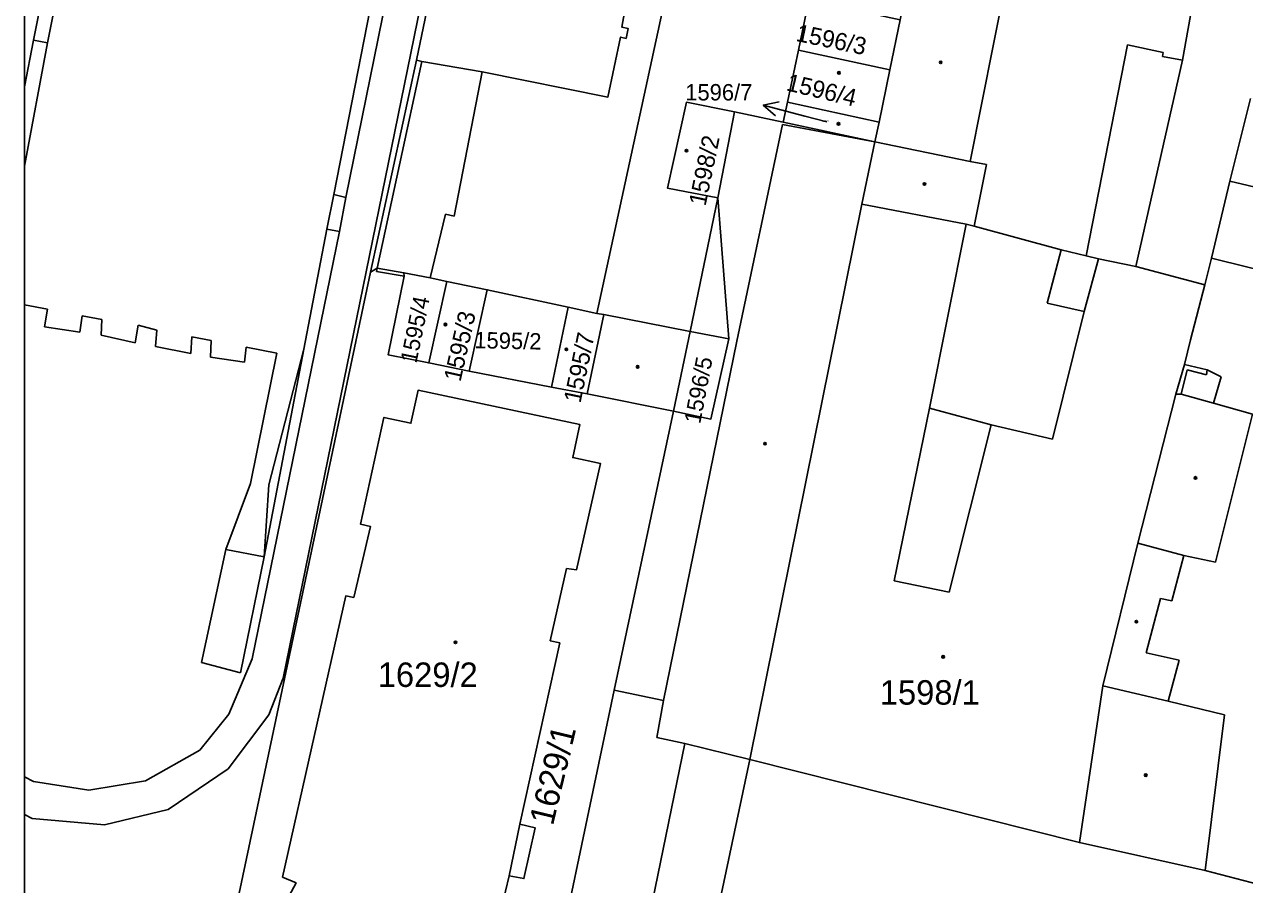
# Model space of a CAD drawing. Extents: x -598934 to -598196, y -1162208 to -1161502.
# Drawn here: x -598932 to -598847.2, y -1161611.7 to -1161551.9 of the extents above; entities that cross this region are included whole.
import ezdxf

# ---------------------------------------------------------------- set-up
doc = ezdxf.new("R2010")
doc.units = 0
for name, color, linetype in [('KN_CAR_KR', 7, 'Continuous'), ('KN_KULTURY', 7, 'Continuous'), ('KN_PARC_CIS_POM', 7, 'Continuous'), ('KN_PARC_CIS_POZ', 7, 'Continuous'), ('KN_PARC_CIS_STAV', 7, 'Continuous'), ('KN_PARC_PLOCHA', 7, 'Continuous'), ('PARC_C_SIPKA', 7, 'Continuous'), ('parcely_l', 7, 'Continuous')]:
    doc.layers.add(name, color=color, linetype=linetype)

msp = doc.modelspace()

# ---------------------------------------------------------------- linework, layer by layer
at = {"layer": 'KN_CAR_KR'}
for points in [[(-598904.84, -1161534.64), (-598910.52, -1161563.67)], [(-598903.75, -1161534.68), (-598909.68, -1161563.88)], [(-598914.03, -1161597.3), (-598901.38, -1161535.33)], [(-598851.54, -1161554.33), (-598849.56, -1161543.31)], [(-598863.86, -1161549.13), (-598866.29, -1161561.39)], [(-598931.38, -1161552.94), (-598930.78, -1161549.91)], [(-598930.4, -1161553.13), (-598929.8, -1161550.11)], [(-598932.017, -1161556.189), (-598931.38, -1161552.94)], [(-598930.4, -1161553.13), (-598931.38, -1161552.94)], [(-598932.017, -1161561.702), (-598930.4, -1161553.13)], [(-598855.36, -1161553.27), (-598858.23, -1161567.94)], [(-598852.87, -1161553.81), (-598855.36, -1161553.27)], [(-598852.92, -1161554.08), (-598852.87, -1161553.81)], [(-598907.51, -1161568.8), (-598904.39, -1161554.44)], [(-598854.78, -1161568.68), (-598851.54, -1161554.33)], [(-598851.54, -1161554.33), (-598852.92, -1161554.08)], [(-598900.2, -1161555.16), (-598902.15, -1161565.18)], [(-598846.8, -1161557.01), (-598848.24, -1161562.76)], [(-598882.51, -1161573.88), (-598879.34, -1161558.81)], [(-598879.34, -1161558.81), (-598872.91, -1161560.01)], [(-598873.81, -1161564.36), (-598872.91, -1161560.01)], [(-598866.29, -1161561.39), (-598872.91, -1161560.01)], [(-598866.29, -1161561.39), (-598865.15, -1161561.59)], [(-598865.15, -1161561.59), (-598866.02, -1161565.87)], [(-598849.51, -1161568.11), (-598848.24, -1161562.76)], [(-598848.24, -1161562.76), (-598843.16, -1161563.95)], [(-598910.52, -1161563.67), (-598911, -1161566.09)], [(-598910.52, -1161563.67), (-598909.68, -1161563.88)], [(-598909.68, -1161563.88), (-598910.12, -1161566.25)], [(-598881.6, -1161602.96), (-598873.81, -1161564.36)], [(-598873.81, -1161564.36), (-598866.56, -1161565.74)], [(-598902.76, -1161565.04), (-598903.82, -1161569.46)], [(-598902.15, -1161565.18), (-598902.76, -1161565.04)], [(-598866.56, -1161565.74), (-598869.12, -1161578.54)], [(-598866.02, -1161565.87), (-598866.56, -1161565.74)], [(-598910.12, -1161566.25), (-598916.18, -1161595.96)], [(-598911, -1161566.09), (-598912.59, -1161574.44)], [(-598910.12, -1161566.25), (-598911, -1161566.09)], [(-598859.97, -1161567.52), (-598866.02, -1161565.87)], [(-598860.94, -1161571.24), (-598859.97, -1161567.52)], [(-598858.23, -1161567.94), (-598859.97, -1161567.52)], [(-598858.38, -1161571.81), (-598857.38, -1161568.16)], [(-598857.38, -1161568.16), (-598858.23, -1161567.94)], [(-598857.38, -1161568.16), (-598854.78, -1161568.68)], [(-598849.51, -1161568.11), (-598849.98, -1161569.95)], [(-598844.46, -1161569.35), (-598849.51, -1161568.11)], [(-598907.54, -1161569.03), (-598907.51, -1161568.8)], [(-598905.62, -1161569.36), (-598907.54, -1161569.03)], [(-598854.78, -1161568.68), (-598849.98, -1161569.95)], [(-598849.98, -1161569.95), (-598850.97, -1161573.77)], [(-598930.42, -1161571.64), (-598932.017, -1161571.336)], [(-598930.61, -1161572.88), (-598930.42, -1161571.64)], [(-598858.38, -1161571.81), (-598860.94, -1161571.24)], [(-598928, -1161572.11), (-598928.16, -1161573.25)], [(-598926.63, -1161572.37), (-598928, -1161572.11)], [(-598926.68, -1161573.46), (-598926.63, -1161572.37)], [(-598891.76, -1161572.02), (-598885.75, -1161573.2)], [(-598860.56, -1161580.69), (-598858.38, -1161571.81)], [(-598928.16, -1161573.25), (-598930.61, -1161572.88)], [(-598924.1, -1161572.76), (-598924.32, -1161573.99)], [(-598922.81, -1161573.1), (-598924.1, -1161572.76)], [(-598922.9, -1161574.25), (-598922.81, -1161573.1)], [(-598883.07, -1161573.72), (-598885.75, -1161573.2)], [(-598924.32, -1161573.99), (-598926.68, -1161573.46)], [(-598920.46, -1161574.72), (-598922.9, -1161574.25)], [(-598920.37, -1161573.57), (-598920.46, -1161574.72)], [(-598919.04, -1161573.83), (-598920.37, -1161573.57)], [(-598919.09, -1161574.99), (-598919.04, -1161573.83)], [(-598887.6, -1161598.85), (-598882.51, -1161573.88)], [(-598850.97, -1161573.77), (-598851.4, -1161575.5)], [(-598916.73, -1161575.34), (-598919.09, -1161574.99)], [(-598916.6, -1161574.29), (-598916.73, -1161575.34)], [(-598914.48, -1161574.7), (-598916.6, -1161574.29)], [(-598916.3, -1161583.77), (-598914.48, -1161574.7)], [(-598912.59, -1161574.44), (-598915.36, -1161588.86)], [(-598912.59, -1161574.44), (-598915.02, -1161583.85)], [(-598851.4, -1161575.5), (-598851.99, -1161577.55)], [(-598851.63, -1161577.55), (-598851.2, -1161575.87)], [(-598849.81, -1161575.87), (-598851.4, -1161575.5)], [(-598851.2, -1161575.87), (-598849.87, -1161576.21)], [(-598849.87, -1161576.21), (-598849.81, -1161575.87)], [(-598849.81, -1161575.87), (-598848.85, -1161576.36)], [(-598848.85, -1161576.36), (-598849.37, -1161578.19)], [(-598851.99, -1161577.55), (-598854.63, -1161587.92)], [(-598851.99, -1161577.55), (-598851.63, -1161577.55)], [(-598851.63, -1161577.55), (-598849.37, -1161578.19)], [(-598846.68, -1161578.95), (-598849.37, -1161578.19)], [(-598869.12, -1161578.54), (-598871.58, -1161590.53)], [(-598869.12, -1161578.54), (-598864.83, -1161579.7)], [(-598846.68, -1161578.95), (-598849.25, -1161589.24)], [(-598867.76, -1161591.31), (-598864.83, -1161579.7)], [(-598864.83, -1161579.7), (-598860.56, -1161580.69)], [(-598918.02, -1161588.36), (-598916.3, -1161583.77)], [(-598915.02, -1161583.85), (-598915.36, -1161588.86)], [(-598919.71, -1161596.22), (-598918.02, -1161588.36)], [(-598915.36, -1161588.86), (-598918.02, -1161588.36)], [(-598854.63, -1161587.92), (-598857.08, -1161597.83)], [(-598854.63, -1161587.92), (-598851.44, -1161588.77)], [(-598915.36, -1161588.86), (-598917, -1161596.92)], [(-598851.44, -1161588.77), (-598852.27, -1161591.92)], [(-598849.25, -1161589.24), (-598851.44, -1161588.77)], [(-598871.58, -1161590.53), (-598867.76, -1161591.31)], [(-598853.06, -1161591.76), (-598854.05, -1161595.55)], [(-598852.27, -1161591.92), (-598853.06, -1161591.76)], [(-598917, -1161596.92), (-598919.71, -1161596.22)], [(-598917.8, -1161599.8), (-598916.18, -1161595.96)], [(-598854.05, -1161595.55), (-598851.77, -1161596.05)], [(-598851.77, -1161596.05), (-598852.54, -1161598.9)], [(-598915.02, -1161599.84), (-598914.03, -1161597.3)], [(-598858.7, -1161608.73), (-598857.08, -1161597.83)], [(-598857.08, -1161597.83), (-598852.54, -1161598.9)], [(-598891.02, -1161598.13), (-598887.6, -1161598.85)], [(-598888.06, -1161601.42), (-598887.6, -1161598.85)], [(-598852.54, -1161598.9), (-598848.61, -1161599.84)], [(-598919.82, -1161602.3), (-598917.8, -1161599.8)], [(-598915.02, -1161599.84), (-598917.85, -1161603.61)], [(-598849.97, -1161610.68), (-598848.61, -1161599.84)], [(-598886.11, -1161601.84), (-598890.79, -1161624.66)], [(-598886.11, -1161601.84), (-598888.06, -1161601.42)], [(-598881.6, -1161602.96), (-598886.11, -1161601.84)], [(-598923.6, -1161604.43), (-598919.82, -1161602.3)], [(-598922.02, -1161606.44), (-598917.85, -1161603.61)], [(-598932.017, -1161604.151), (-598931.39, -1161604.48)], [(-598931.39, -1161604.48), (-598927.54, -1161605.09)], [(-598927.54, -1161605.09), (-598923.6, -1161604.43)], [(-598922.02, -1161606.44), (-598926.45, -1161607.5)], [(-598931.48, -1161607.05), (-598932.017, -1161606.788)], [(-598926.45, -1161607.5), (-598931.48, -1161607.05)], [(-598897.59, -1161607.46), (-598898.32, -1161611.04)]]:
    msp.add_lwpolyline(points, dxfattribs=at)
at = {"layer": 'KN_KULTURY'}
for centre, radius in [((-598868.34, -1161554.49), 0.09), ((-598868.34, -1161554.49), 0.0398), ((-598875.41, -1161555.22), 0.09), ((-598875.41, -1161555.22), 0.0398), ((-598875.44, -1161558.76), 0.09), ((-598875.44, -1161558.76), 0.0398), ((-598886, -1161560.63), 0.09), ((-598886, -1161560.63), 0.0398), ((-598869.47, -1161562.95), 0.09), ((-598869.47, -1161562.95), 0.0398), ((-598902.76, -1161572.72), 0.09), ((-598902.76, -1161572.72), 0.0398), ((-598894.35, -1161574.44), 0.09), ((-598894.35, -1161574.44), 0.0398), ((-598889.4, -1161575.66), 0.09), ((-598889.4, -1161575.66), 0.0398), ((-598880.55, -1161581), 0.09), ((-598880.55, -1161581), 0.0398), ((-598850.63, -1161583.38), 0.09), ((-598850.63, -1161583.38), 0.0398), ((-598854.74, -1161593.37), 0.09), ((-598854.74, -1161593.37), 0.0398), ((-598902.06, -1161594.81), 0.09), ((-598902.06, -1161594.81), 0.0398), ((-598868.17, -1161595.82), 0.09), ((-598868.17, -1161595.82), 0.0398), ((-598854.09, -1161604.04), 0.09), ((-598854.09, -1161604.04), 0.0398)]:
    msp.add_circle(centre, radius, dxfattribs=at)
at = {"layer": 'KN_PARC_PLOCHA'}
for points in [[(-598896.44, -1161623.85), (-598891.02, -1161598.13), (-598886.91, -1161578.75), (-598884.31, -1161579.29), (-598883.07, -1161573.72), (-598883.82, -1161563.92), (-598882.67, -1161557.94), (-598879.28, -1161558.65), (-598872.91, -1161560.01), (-598872.62, -1161558.64), (-598871.88, -1161555.02), (-598871.16, -1161551.54), (-598870.44, -1161548.05), (-598870.35, -1161547.54), (-598869.03, -1161540.86), (-598868.44, -1161538.47), (-598866.48, -1161529.54), (-598865.45, -1161525.39), (-598864.6, -1161523.13), (-598862.41, -1161516.47), (-598861.56, -1161513.36), (-598858.65, -1161508.79), (-598841.62, -1161523.63)], [(-598932.017, -1161671.761), (-598932.017, -1161526.318), (-598929.57, -1161514.43), (-598929.5, -1161513.96), (-598928.84, -1161514.09), (-598928.32, -1161514.19), (-598924.03, -1161515.01), (-598913.6, -1161516.99), (-598897.56, -1161520.01), (-598897.68, -1161520.26), (-598904.76, -1161554.35), (-598907.97, -1161569.08), (-598917.18, -1161612.69)], [(-598885.12, -1161539.11), (-598892.23, -1161571.95), (-598894.23, -1161571.52), (-598899.85, -1161570.3), (-598902.67, -1161569.72), (-598903.82, -1161569.46), (-598905.64, -1161569.12), (-598907.51, -1161568.8), (-598907.97, -1161569.08), (-598904.76, -1161554.35), (-598904.39, -1161554.44), (-598900.2, -1161555.16), (-598891.46, -1161556.91), (-598890.59, -1161552.73), (-598890.2, -1161552.83), (-598890.06, -1161552.13), (-598890.5, -1161552.04), (-598889.88, -1161548.49)], [(-598877.5, -1161550.18), (-598878.23, -1161553.65), (-598878.99, -1161557.27), (-598879.28, -1161558.65), (-598882.67, -1161557.94), (-598886.01, -1161557.26), (-598887.32, -1161563.24), (-598883.82, -1161563.92), (-598885.75, -1161573.2), (-598886.91, -1161578.75), (-598892.9, -1161577.54), (-598891.76, -1161572.02), (-598892.23, -1161571.95), (-598885.12, -1161539.11)], [(-598917.18, -1161612.69), (-598907.97, -1161569.08), (-598907.51, -1161568.8), (-598905.64, -1161569.12), (-598905.62, -1161569.36), (-598906.73, -1161574.83), (-598903.92, -1161575.39), (-598901.1, -1161575.95), (-598895.38, -1161577.06), (-598892.9, -1161577.54), (-598886.91, -1161578.75), (-598891.02, -1161598.13), (-598896.44, -1161623.85)], [(-598914.54, -1161614.14), (-598913.14, -1161611.53), (-598914.08, -1161611.13), (-598909.68, -1161591.58), (-598909.13, -1161591.69), (-598907.97, -1161586.75), (-598908.67, -1161586.59), (-598907.03, -1161579.17), (-598905.16, -1161579.58), (-598904.66, -1161577.29), (-598893.42, -1161579.66), (-598893.91, -1161581.97), (-598891.98, -1161582.38), (-598893.65, -1161589.78), (-598894.34, -1161589.68), (-598895.47, -1161594.7), (-598894.81, -1161594.85), (-598897.59, -1161607.46), (-598896.51, -1161607.71), (-598897.3, -1161611.23), (-598898.32, -1161611.04), (-598899.1, -1161614.24)], [(-598899.1, -1161614.24), (-598898.32, -1161611.04), (-598897.3, -1161611.23), (-598896.51, -1161607.71), (-598897.59, -1161607.46), (-598894.81, -1161594.85), (-598895.47, -1161594.7), (-598894.34, -1161589.68), (-598893.65, -1161589.78), (-598891.98, -1161582.38), (-598893.91, -1161581.97), (-598893.42, -1161579.66), (-598904.66, -1161577.29), (-598905.16, -1161579.58), (-598907.03, -1161579.17), (-598908.67, -1161586.59), (-598907.97, -1161586.75), (-598909.13, -1161591.69), (-598909.68, -1161591.58), (-598914.08, -1161611.13), (-598913.14, -1161611.53), (-598914.54, -1161614.14)], [(-598841.96, -1161612.75), (-598849.97, -1161610.68), (-598858.7, -1161608.73), (-598881.6, -1161602.96), (-598887.35, -1161630.07)]]:
    msp.add_lwpolyline(points, dxfattribs=at)
for points in [[(-598904.76, -1161554.35), (-598897.68, -1161520.26), (-598897.56, -1161520.01), (-598897.49, -1161519.54), (-598897.03, -1161519.69), (-598891.9, -1161520.69), (-598893.01, -1161525.66), (-598892.57, -1161525.71), (-598893.84, -1161531.36), (-598894.3, -1161531.22), (-598896.78, -1161542.75), (-598896.04, -1161543.25), (-598895.65, -1161544.07), (-598895.57, -1161544.94), (-598896.09, -1161545.95), (-598896.33, -1161547.11), (-598889.88, -1161548.49), (-598890.5, -1161552.04), (-598890.06, -1161552.13), (-598890.2, -1161552.83), (-598890.59, -1161552.73), (-598891.46, -1161556.91), (-598900.2, -1161555.16), (-598904.39, -1161554.44)], [(-598871.16, -1161551.54), (-598871.88, -1161555.02), (-598878.23, -1161553.65), (-598877.5, -1161550.18)], [(-598871.88, -1161555.02), (-598872.62, -1161558.64), (-598878.99, -1161557.27), (-598878.23, -1161553.65)], [(-598882.67, -1161557.94), (-598883.82, -1161563.92), (-598887.32, -1161563.24), (-598886.01, -1161557.26)], [(-598872.62, -1161558.64), (-598872.91, -1161560.01), (-598879.28, -1161558.65), (-598878.99, -1161557.27)], [(-598886.91, -1161578.75), (-598885.75, -1161573.2), (-598883.82, -1161563.92), (-598883.07, -1161573.72), (-598884.31, -1161579.29)], [(-598902.67, -1161569.72), (-598903.92, -1161575.39), (-598906.73, -1161574.83), (-598905.62, -1161569.36), (-598905.64, -1161569.12), (-598903.82, -1161569.46)], [(-598899.85, -1161570.3), (-598901.1, -1161575.95), (-598903.92, -1161575.39), (-598902.67, -1161569.72)], [(-598894.23, -1161571.52), (-598895.38, -1161577.06), (-598901.1, -1161575.95), (-598899.85, -1161570.3)], [(-598892.23, -1161571.95), (-598891.76, -1161572.02), (-598892.9, -1161577.54), (-598895.38, -1161577.06), (-598894.23, -1161571.52)], [(-598841.96, -1161612.75), (-598877.29, -1161635.33), (-598887.35, -1161630.07), (-598881.6, -1161602.96), (-598858.7, -1161608.73), (-598849.97, -1161610.68)]]:
    msp.add_lwpolyline(points, close=True, dxfattribs=at)
at = {"layer": 'PARC_C_SIPKA'}
for points in [[(-598879.831, -1161558.203), (-598880.671, -1161557.464), (-598879.576, -1161557.236)], [(-598876.26, -1161558.63), (-598877.77, -1161558.23), (-598880.671, -1161557.464)]]:
    msp.add_lwpolyline(points, dxfattribs=at)
at = {"layer": 'parcely_l'}
for points in [[(-598880.21, -1161516.09), (-598880.99, -1161519.6), (-598882.6, -1161527.74), (-598884.7, -1161537.48), (-598885.12, -1161539.11), (-598892.23, -1161571.95)], [(-598897.49, -1161519.54), (-598897.03, -1161519.69), (-598891.9, -1161520.69), (-598893.01, -1161525.66), (-598892.57, -1161525.71), (-598893.84, -1161531.36), (-598894.3, -1161531.22), (-598896.78, -1161542.75), (-598896.04, -1161543.25), (-598895.65, -1161544.07), (-598895.57, -1161544.94), (-598896.09, -1161545.95), (-598896.33, -1161547.11), (-598889.88, -1161548.49), (-598890.5, -1161552.04), (-598890.06, -1161552.13), (-598890.2, -1161552.83), (-598890.59, -1161552.73), (-598891.46, -1161556.91), (-598900.2, -1161555.16), (-598904.39, -1161554.44), (-598904.76, -1161554.35)], [(-598904.76, -1161554.35), (-598897.68, -1161520.26), (-598897.56, -1161520.01)], [(-598932.017, -1161671.761), (-598932.017, -1161526.318)], [(-598878.23, -1161553.65), (-598877.5, -1161550.18)], [(-598871.16, -1161551.54), (-598871.88, -1161555.02)], [(-598878.99, -1161557.27), (-598878.23, -1161553.65)], [(-598871.88, -1161555.02), (-598878.23, -1161553.65)], [(-598907.97, -1161569.08), (-598904.76, -1161554.35)], [(-598871.88, -1161555.02), (-598872.62, -1161558.64)], [(-598883.82, -1161563.92), (-598887.32, -1161563.24), (-598886.01, -1161557.26), (-598882.67, -1161557.94)], [(-598878.99, -1161557.27), (-598879.28, -1161558.65)], [(-598872.62, -1161558.64), (-598878.99, -1161557.27)], [(-598882.67, -1161557.94), (-598883.82, -1161563.92)], [(-598879.28, -1161558.65), (-598882.67, -1161557.94)], [(-598879.28, -1161558.65), (-598872.91, -1161560.01), (-598872.62, -1161558.64)], [(-598886.91, -1161578.75), (-598885.75, -1161573.2), (-598883.82, -1161563.92)], [(-598883.82, -1161563.92), (-598883.07, -1161573.72), (-598884.31, -1161579.29), (-598886.91, -1161578.75)], [(-598917.18, -1161612.69), (-598907.97, -1161569.08)], [(-598907.97, -1161569.08), (-598907.51, -1161568.8), (-598905.64, -1161569.12)], [(-598903.92, -1161575.39), (-598906.73, -1161574.83), (-598905.62, -1161569.36), (-598905.64, -1161569.12)], [(-598905.64, -1161569.12), (-598903.82, -1161569.46), (-598902.67, -1161569.72)], [(-598903.92, -1161575.39), (-598902.67, -1161569.72)], [(-598902.67, -1161569.72), (-598899.85, -1161570.3)], [(-598899.85, -1161570.3), (-598901.1, -1161575.95)], [(-598899.85, -1161570.3), (-598894.23, -1161571.52)], [(-598895.38, -1161577.06), (-598894.23, -1161571.52)], [(-598894.23, -1161571.52), (-598892.23, -1161571.95)], [(-598892.23, -1161571.95), (-598891.76, -1161572.02), (-598892.9, -1161577.54)], [(-598901.1, -1161575.95), (-598903.92, -1161575.39)], [(-598895.38, -1161577.06), (-598901.1, -1161575.95)], [(-598899.1, -1161614.24), (-598898.32, -1161611.04), (-598897.3, -1161611.23), (-598896.51, -1161607.71), (-598897.59, -1161607.46), (-598894.81, -1161594.85), (-598895.47, -1161594.7), (-598894.34, -1161589.68), (-598893.65, -1161589.78), (-598891.98, -1161582.38), (-598893.91, -1161581.97), (-598893.42, -1161579.66), (-598904.66, -1161577.29), (-598905.16, -1161579.58), (-598907.03, -1161579.17), (-598908.67, -1161586.59), (-598907.97, -1161586.75), (-598909.13, -1161591.69), (-598909.68, -1161591.58), (-598914.08, -1161611.13), (-598913.14, -1161611.53), (-598914.54, -1161614.14)], [(-598892.9, -1161577.54), (-598895.38, -1161577.06)], [(-598892.9, -1161577.54), (-598886.91, -1161578.75)], [(-598886.91, -1161578.75), (-598891.02, -1161598.13), (-598896.44, -1161623.85), (-598896.15, -1161623.89), (-598896.1, -1161625.05)], [(-598887.35, -1161630.07), (-598881.6, -1161602.96), (-598858.7, -1161608.73), (-598849.97, -1161610.68), (-598841.96, -1161612.75)]]:
    msp.add_lwpolyline(points, dxfattribs=at)

# ---------------------------------------------------------------- texts
at = {"layer": 'KN_PARC_CIS_POM'}
msp.add_text('1596/7', height=0.1, dxfattribs=at).set_placement((-598876.543, -1161558.63))
at = {"layer": 'KN_PARC_CIS_POZ'}
for s, height, rotation, p in [('1595/4', 1.14, 78.45613, (-598904.776, -1161575.455)), ('1595/2', 1.14, 358.76017, (-598900.759, -1161574.36)), ('1596/5', 1.14, 79.2657, (-598885.052, -1161579.663)), ('1629/1', 1.7, 76.49972, (-598895.289, -1161607.604))]:
    msp.add_text(s, height=height, rotation=rotation, dxfattribs=at).set_placement(p)
at = {"layer": 'KN_PARC_CIS_STAV'}
for s, rotation, p in [('1596/3', 348.29999, (-598878.453, -1161552.996)), ('1596/4', 346.49976, (-598879.134, -1161556.427)), ('1598/2', 78.29999, (-598884.684, -1161564.523)), ('1595/3', 77.40017, (-598901.714, -1161576.739)), ('1595/7', 78.29999, (-598893.374, -1161578.223))]:
    msp.add_text(s, height=1.2, rotation=rotation, dxfattribs=at).set_placement(p)
for s, height, p in [('1596/7', 1.14, (-598886.09, -1161557.14)), ('1629/2', 1.7, (-598907.462, -1161597.91)), ('1598/1', 1.7, (-598872.572, -1161599.14))]:
    msp.add_text(s, height=height, dxfattribs=at).set_placement(p)

doc.saveas('drawing.dxf')
